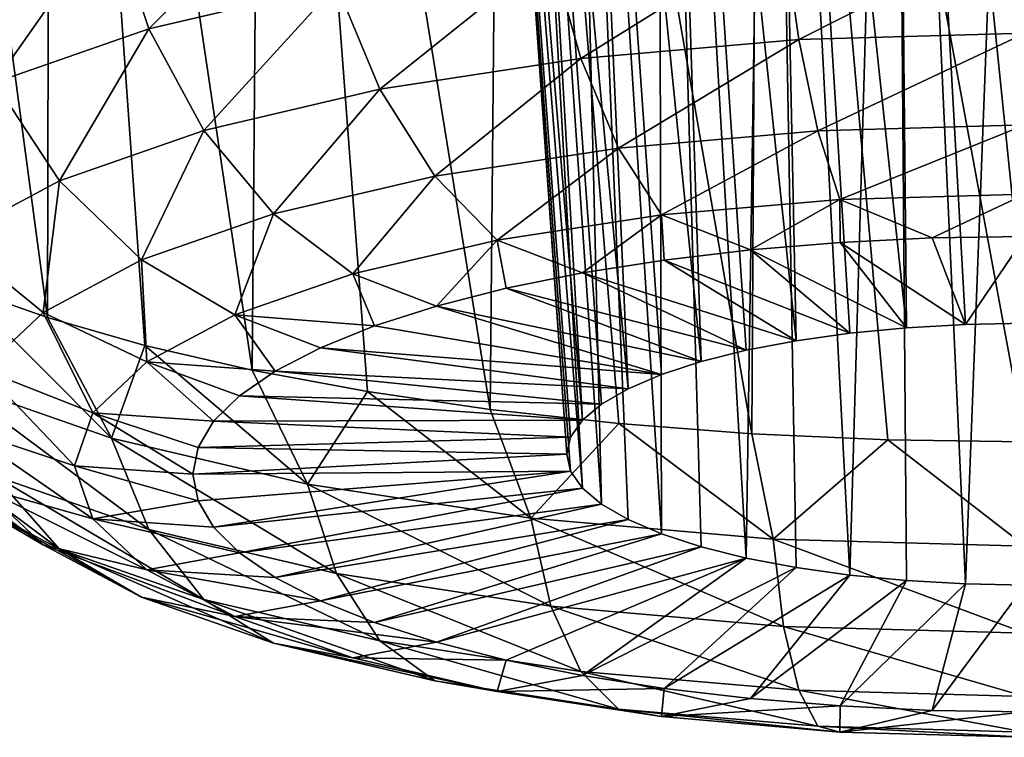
# Model space of a CAD drawing. Header units: metres. Extents: x -92 to 264, y -100 to 50.
# Tile 430 of 656: x 198.904 to 199.977, y -29.732 to -28.95. Entities that reach past the tile are written whole.
import ezdxf

# ---------------------------------------------------------------- set-up
doc = ezdxf.new("R2010")
doc.units = ezdxf.units.M
doc.layers.add('solid_21062050_01', color=7, linetype='CONTINUOUS')

msp = doc.modelspace()

# ---------------------------------------------------------------- linework, layer by layer
at = {"layer": 'solid_21062050_01'}
for points in [[(199.41658, -29.374752, 219.118805), (199.430649, -27.844296, 219.710648), (199.169403, -27.847332, 219.567047)], [(199.556747, -29.390123, 219.170364), (199.430649, -27.844296, 219.710648), (199.41658, -29.374752, 219.118805)], [(199.701767, -29.401224, 219.207611), (199.710815, -27.842377, 219.797943), (199.430649, -27.844296, 219.710648)], [(199.701767, -29.401224, 219.207611), (199.430649, -27.844296, 219.710648), (199.556747, -29.390123, 219.170364)], [(199.850067, -29.407934, 219.230118), (199.710815, -27.842377, 219.797943), (199.701767, -29.401224, 219.207611)], [(200, -29.410179, 219.23764), (200, -27.841719, 219.827194), (199.710815, -27.842377, 219.797943)], [(200, -29.410179, 219.23764), (199.710815, -27.842377, 219.797943), (199.850067, -29.407934, 219.230118)], [(198.934036, -29.274591, 218.782822), (198.937088, -27.851263, 219.370621), (198.743759, -27.855728, 219.127197)], [(198.934036, -29.274591, 218.782822), (198.743759, -27.855728, 219.127197), (198.839554, -29.241259, 218.671005)], [(199.040207, -29.304922, 218.884567), (198.937088, -27.851263, 219.370621), (198.934036, -29.274591, 218.782822)], [(199.156891, -29.331917, 218.975113), (199.169403, -27.847332, 219.567047), (198.937088, -27.851263, 219.370621)], [(199.156891, -29.331917, 218.975113), (198.937088, -27.851263, 219.370621), (199.040207, -29.304922, 218.884567)], [(199.282806, -29.355278, 219.053482), (199.169403, -27.847332, 219.567047), (199.156891, -29.331917, 218.975113)], [(199.41658, -29.374752, 219.118805), (199.169403, -27.847332, 219.567047), (199.282806, -29.355278, 219.053482)], [(199.720718, -27.868137, 218.784195), (199.856827, -27.867348, 218.83699), (199.808655, -29.555504, 218.179565)], [(199.856827, -27.867348, 218.83699), (199.870575, -29.56151, 218.199722), (199.808655, -29.555504, 218.179565)], [(199.856827, -27.867348, 218.83699), (200, -27.867075, 218.854767), (199.934723, -29.565157, 218.211945)], [(199.856827, -27.867348, 218.83699), (199.934723, -29.565157, 218.211945), (199.870575, -29.56151, 218.199722)], [(199.934723, -29.565157, 218.211945), (200, -27.867075, 218.854767), (200, -29.56638, 218.216049)], [(199.391266, -27.874668, 218.288696), (199.427963, -27.872801, 218.443329), (199.517044, -29.460508, 217.860916)], [(199.391266, -27.874668, 218.288696), (199.504272, -29.442183, 217.799438), (199.5, -29.423534, 217.736893)], [(199.392044, -27.87639, 218.129303), (199.391266, -27.874668, 218.288696), (199.5, -29.423534, 217.736893)], [(199.391266, -27.874668, 218.288696), (199.517044, -29.460508, 217.860916), (199.504272, -29.442183, 217.799438)], [(199.392044, -27.87639, 218.129303), (199.504272, -29.404888, 217.674332), (199.517044, -29.38656, 217.612854)], [(199.429764, -27.877914, 217.976456), (199.392044, -27.87639, 218.129303), (199.517044, -29.38656, 217.612854)], [(199.392044, -27.87639, 218.129303), (199.5, -29.423534, 217.736893), (199.504272, -29.404888, 217.674332)], [(199.427963, -27.872801, 218.443329), (199.499069, -27.870996, 218.582596), (199.538071, -29.478201, 217.920258)], [(199.427963, -27.872801, 218.443329), (199.538071, -29.478201, 217.920258), (199.517044, -29.460508, 217.860916)], [(199.429764, -27.877914, 217.976456), (199.538071, -29.368868, 217.553513), (199.566986, -29.35211, 217.497299)], [(199.500809, -27.879126, 217.839615), (199.429764, -27.877914, 217.976456), (199.566986, -29.35211, 217.497299)], [(199.429764, -27.877914, 217.976456), (199.517044, -29.38656, 217.612854), (199.538071, -29.368868, 217.553513)], [(199.499069, -27.870996, 218.582596), (199.598999, -27.869398, 218.698196), (199.603333, -29.510494, 218.02858)], [(199.499069, -27.870996, 218.582596), (199.566986, -29.494959, 217.976471), (199.538071, -29.478201, 217.920258)], [(199.499069, -27.870996, 218.582596), (199.603333, -29.510494, 218.02858), (199.566986, -29.494959, 217.976471)], [(199.598999, -27.869398, 218.698196), (199.720718, -27.868137, 218.784195), (199.695618, -29.53686, 218.117035)], [(199.598999, -27.869398, 218.698196), (199.646454, -29.524542, 218.075699), (199.603333, -29.510494, 218.02858)], [(199.598999, -27.869398, 218.698196), (199.695618, -29.53686, 218.117035), (199.646454, -29.524542, 218.075699)], [(199.720718, -27.868137, 218.784195), (199.75, -29.547241, 218.151855), (199.695618, -29.53686, 218.117035)], [(199.720718, -27.868137, 218.784195), (199.808655, -29.555504, 218.179565), (199.75, -29.547241, 218.151855)], [(199.500809, -27.879126, 217.839615), (199.603333, -29.336576, 217.44519), (199.646454, -29.322529, 217.398071)], [(199.599869, -27.880035, 217.725983), (199.500809, -27.879126, 217.839615), (199.646454, -29.322529, 217.398071)], [(199.500809, -27.879126, 217.839615), (199.566986, -29.35211, 217.497299), (199.603333, -29.336576, 217.44519)], [(199.599869, -27.880035, 217.725983), (199.695618, -29.310209, 217.35675), (199.75, -29.299829, 217.32193)], [(199.720734, -27.880672, 217.640945), (199.599869, -27.880035, 217.725983), (199.75, -29.299829, 217.32193)], [(199.599869, -27.880035, 217.725983), (199.646454, -29.322529, 217.398071), (199.695618, -29.310209, 217.35675)], [(199.720734, -27.880672, 217.640945), (199.808655, -29.291565, 217.294205), (199.870575, -29.285559, 217.274048)], [(199.856583, -27.881033, 217.588348), (199.720734, -27.880672, 217.640945), (199.870575, -29.285559, 217.274048)], [(199.720734, -27.880672, 217.640945), (199.75, -29.299829, 217.32193), (199.808655, -29.291565, 217.294205)], [(199.856583, -27.881033, 217.588348), (200, -29.280691, 217.257721), (200, -27.881155, 217.570557)], [(199.856583, -27.881033, 217.588348), (199.934723, -29.281914, 217.261826), (200, -29.280691, 217.257721)], [(199.856583, -27.881033, 217.588348), (199.870575, -29.285559, 217.274048), (199.934723, -29.281914, 217.261826)], [(199.04425, -28.959698, 216.877838), (199.003738, -28.836821, 216.872208), (199.217255, -28.786764, 216.7043)], [(199.04425, -28.959698, 216.877838), (199.217255, -28.786764, 216.7043), (199.249069, -28.911674, 216.716751)], [(198.876144, -29.018213, 217.074127), (198.828522, -28.897816, 217.076813), (199.003738, -28.836821, 216.872208)], [(198.876144, -29.018213, 217.074127), (199.003738, -28.836821, 216.872208), (199.04425, -28.959698, 216.877838)], [(199.482742, -28.875992, 216.597046), (199.736313, -28.854017, 216.523346), (199.51535, -28.991953, 216.644608)], [(199.736313, -28.854017, 216.523346), (199.75293, -28.971363, 216.575531), (199.51535, -28.991953, 216.644608)], [(199.736313, -28.854017, 216.523346), (200, -28.846598, 216.498459), (199.75293, -28.971363, 216.575531)], [(200, -28.846598, 216.498459), (200, -28.964411, 216.552216), (199.75293, -28.971363, 216.575531)], [(199.249069, -28.911674, 216.716751), (199.482742, -28.875992, 216.597046), (199.296387, -29.025387, 216.75676)], [(199.482742, -28.875992, 216.597046), (199.51535, -28.991953, 216.644608), (199.296387, -29.025387, 216.75676)], [(199.04425, -28.959698, 216.877838), (199.249069, -28.911674, 216.716751), (199.104477, -29.070383, 216.9077)], [(199.249069, -28.911674, 216.716751), (199.296387, -29.025387, 216.75676), (199.104477, -29.070383, 216.9077)], [(198.876144, -29.018213, 217.074127), (199.04425, -28.959698, 216.877838), (198.946976, -29.125212, 217.091614)], [(199.04425, -28.959698, 216.877838), (199.104477, -29.070383, 216.9077), (198.946976, -29.125212, 217.091614)], [(199.51535, -28.991953, 216.644608), (199.75293, -28.971363, 216.575531), (199.556442, -29.089672, 216.718979)], [(199.75293, -28.971363, 216.575531), (199.77388, -29.070827, 216.655777), (199.556442, -29.089672, 216.718979)], [(199.75293, -28.971363, 216.575531), (200, -28.964411, 216.552216), (199.77388, -29.070827, 216.655777)], [(200, -28.964411, 216.552216), (200, -29.064465, 216.63443), (199.77388, -29.070827, 216.655777)], [(199.296387, -29.025387, 216.75676), (199.51535, -28.991953, 216.644608), (199.356049, -29.120272, 216.82164)], [(199.51535, -28.991953, 216.644608), (199.556442, -29.089672, 216.718979), (199.356049, -29.120272, 216.82164)], [(198.876144, -29.018213, 217.074127), (198.946976, -29.125212, 217.091614), (198.829941, -29.187765, 217.301437)], [(199.104477, -29.070383, 216.9077), (199.296387, -29.025387, 216.75676), (199.180405, -29.161453, 216.959778)], [(199.296387, -29.025387, 216.75676), (199.356049, -29.120272, 216.82164), (199.180405, -29.161453, 216.959778)], [(199.77388, -29.070827, 216.655777), (200, -29.064465, 216.63443), (199.797745, -29.145739, 216.758682)], [(200, -29.064465, 216.63443), (200, -29.140047, 216.739594), (199.797745, -29.145739, 216.758682)], [(198.946976, -29.125212, 217.091614), (199.104477, -29.070383, 216.9077), (199.036255, -29.211632, 217.128098)], [(199.104477, -29.070383, 216.9077), (199.180405, -29.161453, 216.959778), (199.036255, -29.211632, 217.128098)], [(199.556442, -29.089672, 216.718979), (199.77388, -29.070827, 216.655777), (199.603271, -29.162594, 216.815216)], [(199.77388, -29.070827, 216.655777), (199.797745, -29.145739, 216.758682), (199.603271, -29.162594, 216.815216)], [(199.356049, -29.120272, 216.82164), (199.556442, -29.089672, 216.718979), (199.424026, -29.189962, 216.907028)], [(199.556442, -29.089672, 216.718979), (199.603271, -29.162594, 216.815216), (199.424026, -29.189962, 216.907028)], [(199.180405, -29.161453, 216.959778), (199.356049, -29.120272, 216.82164), (199.266922, -29.226797, 217.030579)], [(199.356049, -29.120272, 216.82164), (199.424026, -29.189962, 216.907028), (199.266922, -29.226797, 217.030579)], [(198.829941, -29.187765, 217.301437), (198.946976, -29.125212, 217.091614), (198.929138, -29.268881, 217.320129)], [(198.946976, -29.125212, 217.091614), (199.036255, -29.211632, 217.128098), (198.929138, -29.268881, 217.320129)], [(199.797745, -29.145739, 216.758682), (200, -29.140047, 216.739594), (199.898376, -29.187689, 216.865967)], [(200, -29.140047, 216.739594), (200, -29.18606, 216.860504), (199.898376, -29.187689, 216.865967)], [(199.603271, -29.162594, 216.815216), (199.797745, -29.145739, 216.758682), (199.700211, -29.200611, 216.909317)], [(199.797745, -29.145739, 216.758682), (199.798019, -29.19256, 216.882309), (199.700211, -29.200611, 216.909317)], [(199.797745, -29.145739, 216.758682), (199.898376, -29.187689, 216.865967), (199.798019, -29.19256, 216.882309)], [(199.036255, -29.211632, 217.128098), (199.180405, -29.161453, 216.959778), (199.138, -29.271679, 217.181137)], [(199.180405, -29.161453, 216.959778), (199.266922, -29.226797, 217.030579), (199.138, -29.271679, 217.181137)], [(199.424026, -29.189962, 216.907028), (199.603271, -29.162594, 216.815216), (199.517075, -29.225807, 216.993835)], [(199.603271, -29.162594, 216.815216), (199.606155, -29.21174, 216.94664), (199.517075, -29.225807, 216.993835)], [(199.603271, -29.162594, 216.815216), (199.700211, -29.200611, 216.909317), (199.606155, -29.21174, 216.94664)], [(198.829941, -29.187765, 217.301437), (198.929138, -29.268881, 217.320129), (198.86319, -29.331001, 217.528503)], [(199.798019, -29.19256, 216.882309), (199.898376, -29.187689, 216.865967), (199.934723, -29.281914, 217.261826)], [(199.898376, -29.187689, 216.865967), (200, -29.18606, 216.860504), (199.934723, -29.281914, 217.261826)], [(200, -29.18606, 216.860504), (200, -29.280691, 217.257721), (199.934723, -29.281914, 217.261826)], [(199.266922, -29.226797, 217.030579), (199.424026, -29.189962, 216.907028), (199.358154, -29.262012, 217.11528)], [(199.424026, -29.189962, 216.907028), (199.434052, -29.242634, 217.050278), (199.358154, -29.262012, 217.11528)], [(199.424026, -29.189962, 216.907028), (199.517075, -29.225807, 216.993835), (199.434052, -29.242634, 217.050278)], [(199.700211, -29.200611, 216.909317), (199.798019, -29.19256, 216.882309), (199.870575, -29.285559, 217.274048)], [(199.798019, -29.19256, 216.882309), (199.934723, -29.281914, 217.261826), (199.870575, -29.285559, 217.274048)], [(199.606155, -29.21174, 216.94664), (199.700211, -29.200611, 216.909317), (199.808655, -29.291565, 217.294205)], [(199.700211, -29.200611, 216.909317), (199.870575, -29.285559, 217.274048), (199.808655, -29.291565, 217.294205)], [(198.929138, -29.268881, 217.320129), (199.036255, -29.211632, 217.128098), (199.042191, -29.322884, 217.352905)], [(199.036255, -29.211632, 217.128098), (199.138, -29.271679, 217.181137), (199.042191, -29.322884, 217.352905)], [(199.517075, -29.225807, 216.993835), (199.606155, -29.21174, 216.94664), (199.75, -29.299829, 217.32193)], [(199.606155, -29.21174, 216.94664), (199.808655, -29.291565, 217.294205), (199.75, -29.299829, 217.32193)], [(199.138, -29.271679, 217.181137), (199.266922, -29.226797, 217.030579), (199.290329, -29.283695, 217.188019)], [(199.266922, -29.226797, 217.030579), (199.358154, -29.262012, 217.11528), (199.290329, -29.283695, 217.188019)], [(199.434052, -29.242634, 217.050278), (199.517075, -29.225807, 216.993835), (199.695618, -29.310209, 217.35675)], [(199.517075, -29.225807, 216.993835), (199.75, -29.299829, 217.32193), (199.695618, -29.310209, 217.35675)], [(198.828522, -29.345062, 218.577072), (199.003738, -29.406057, 218.781677), (198.839554, -29.241259, 218.671005)], [(199.003738, -29.406057, 218.781677), (198.934036, -29.274591, 218.782822), (198.839554, -29.241259, 218.671005)], [(199.358154, -29.262012, 217.11528), (199.434052, -29.242634, 217.050278), (199.646454, -29.322529, 217.398071)], [(199.434052, -29.242634, 217.050278), (199.695618, -29.310209, 217.35675), (199.646454, -29.322529, 217.398071)], [(199.290329, -29.283695, 217.188019), (199.358154, -29.262012, 217.11528), (199.603333, -29.336576, 217.44519)], [(199.358154, -29.262012, 217.11528), (199.646454, -29.322529, 217.398071), (199.603333, -29.336576, 217.44519)], [(198.86319, -29.331001, 217.528503), (198.929138, -29.268881, 217.320129), (198.9832, -29.378445, 217.539276)], [(198.929138, -29.268881, 217.320129), (199.042191, -29.322884, 217.352905), (198.9832, -29.378445, 217.539276)], [(199.042191, -29.322884, 217.352905), (199.138, -29.271679, 217.181137), (199.18219, -29.332865, 217.352951)], [(199.138, -29.271679, 217.181137), (199.290329, -29.283695, 217.188019), (199.23143, -29.307413, 217.267578)], [(199.138, -29.271679, 217.181137), (199.23143, -29.307413, 217.267578), (199.18219, -29.332865, 217.352951)], [(199.003738, -29.406057, 218.781677), (199.040207, -29.304922, 218.884567), (198.934036, -29.274591, 218.782822)], [(199.23143, -29.307413, 217.267578), (199.290329, -29.283695, 217.188019), (199.603333, -29.336576, 217.44519)], [(199.003738, -29.406057, 218.781677), (199.217255, -29.456116, 218.949585), (199.040207, -29.304922, 218.884567)], [(199.217255, -29.456116, 218.949585), (199.156891, -29.331917, 218.975113), (199.040207, -29.304922, 218.884567)], [(199.18219, -29.332865, 217.352951), (199.23143, -29.307413, 217.267578), (199.566986, -29.35211, 217.497299)], [(199.23143, -29.307413, 217.267578), (199.603333, -29.336576, 217.44519), (199.566986, -29.35211, 217.497299)], [(198.9832, -29.378445, 217.539276), (199.042191, -29.322884, 217.352905), (199.115051, -29.387674, 217.536804)], [(199.042191, -29.322884, 217.352905), (199.18219, -29.332865, 217.352951), (199.143234, -29.359732, 217.443069)], [(199.042191, -29.322884, 217.352905), (199.143234, -29.359732, 217.443069), (199.115051, -29.387674, 217.536804)], [(198.840912, -29.395603, 217.745209), (198.86319, -29.331001, 217.528503), (198.963272, -29.436228, 217.733109)], [(198.86319, -29.331001, 217.528503), (198.9832, -29.378445, 217.539276), (198.963272, -29.436228, 217.733109)], [(199.143234, -29.359732, 217.443069), (199.18219, -29.332865, 217.352951), (199.538071, -29.368868, 217.553513)], [(199.217255, -29.456116, 218.949585), (199.282806, -29.355278, 219.053482), (199.156891, -29.331917, 218.975113)], [(199.18219, -29.332865, 217.352951), (199.566986, -29.35211, 217.497299), (199.538071, -29.368868, 217.553513)], [(199.04425, -29.505795, 218.709686), (199.003738, -29.406057, 218.781677), (198.828522, -29.345062, 218.577072)], [(199.04425, -29.505795, 218.709686), (198.828522, -29.345062, 218.577072), (198.876144, -29.447279, 218.513397)], [(199.115051, -29.387674, 217.536804), (199.143234, -29.359732, 217.443069), (199.517044, -29.38656, 217.612854)], [(199.143234, -29.359732, 217.443069), (199.538071, -29.368868, 217.553513), (199.517044, -29.38656, 217.612854)], [(199.217255, -29.456116, 218.949585), (199.460831, -29.493311, 219.074371), (199.282806, -29.355278, 219.053482)], [(199.460831, -29.493311, 219.074371), (199.41658, -29.374752, 219.118805), (199.282806, -29.355278, 219.053482)], [(198.751251, -29.38052, 218.289459), (198.829941, -29.464685, 218.230347), (198.946976, -29.527237, 218.440186)], [(198.876144, -29.447279, 218.513397), (198.751251, -29.38052, 218.289459), (198.946976, -29.527237, 218.440186)], [(198.963272, -29.436228, 217.733109), (198.9832, -29.378445, 217.539276), (199.0923, -29.445379, 217.730377)], [(198.9832, -29.378445, 217.539276), (199.115051, -29.387674, 217.536804), (199.098007, -29.416344, 217.63298)], [(198.9832, -29.378445, 217.539276), (199.098007, -29.416344, 217.63298), (199.0923, -29.445379, 217.730377)], [(199.460831, -29.493311, 219.074371), (199.556747, -29.390123, 219.170364), (199.41658, -29.374752, 219.118805)], [(199.098007, -29.416344, 217.63298), (199.115051, -29.387674, 217.536804), (199.504272, -29.404888, 217.674332)], [(199.115051, -29.387674, 217.536804), (199.517044, -29.38656, 217.612854), (199.504272, -29.404888, 217.674332)], [(199.460831, -29.493311, 219.074371), (199.725128, -29.516216, 219.151199), (199.556747, -29.390123, 219.170364)], [(199.725128, -29.516216, 219.151199), (199.701767, -29.401224, 219.207611), (199.556747, -29.390123, 219.170364)], [(198.757874, -29.396811, 218.00267), (198.86319, -29.460205, 217.961914), (198.929138, -29.522324, 218.170288)], [(198.829941, -29.464685, 218.230347), (198.757874, -29.396811, 218.00267), (198.929138, -29.522324, 218.170288)], [(198.840912, -29.395603, 217.745209), (198.963272, -29.436228, 217.733109), (198.9832, -29.494009, 217.926926)], [(198.86319, -29.460205, 217.961914), (198.840912, -29.395603, 217.745209), (198.9832, -29.494009, 217.926926)], [(199.725128, -29.516216, 219.151199), (199.850067, -29.407934, 219.230118), (199.701767, -29.401224, 219.207611)], [(199.249069, -29.553818, 218.870773), (199.217255, -29.456116, 218.949585), (199.003738, -29.406057, 218.781677)], [(199.249069, -29.553818, 218.870773), (199.003738, -29.406057, 218.781677), (199.04425, -29.505795, 218.709686)], [(199.098007, -29.416344, 217.63298), (199.504272, -29.404888, 217.674332), (199.5, -29.423534, 217.736893)], [(199.725128, -29.516216, 219.151199), (200, -29.523951, 219.177139), (199.850067, -29.407934, 219.230118)], [(200, -29.523951, 219.177139), (200, -29.410179, 219.23764), (199.850067, -29.407934, 219.230118)], [(199.0923, -29.445379, 217.730377), (199.098007, -29.416344, 217.63298), (199.5, -29.423534, 217.736893)], [(199.0923, -29.445379, 217.730377), (199.5, -29.423534, 217.736893), (199.504272, -29.442183, 217.799438)], [(198.963272, -29.436228, 217.733109), (199.0923, -29.445379, 217.730377), (199.098007, -29.474413, 217.827774)], [(198.9832, -29.494009, 217.926926), (198.963272, -29.436228, 217.733109), (199.098007, -29.474413, 217.827774)], [(199.098007, -29.474413, 217.827774), (199.0923, -29.445379, 217.730377), (199.504272, -29.442183, 217.799438)], [(199.115051, -29.503082, 217.923935), (199.098007, -29.474413, 217.827774), (199.504272, -29.442183, 217.799438)], [(199.115051, -29.503082, 217.923935), (199.504272, -29.442183, 217.799438), (199.517044, -29.460508, 217.860916)], [(198.876144, -29.447279, 218.513397), (198.946976, -29.527237, 218.440186), (199.104477, -29.582066, 218.6241)], [(199.04425, -29.505795, 218.709686), (198.876144, -29.447279, 218.513397), (199.104477, -29.582066, 218.6241)], [(199.482742, -29.589502, 218.990479), (199.460831, -29.493311, 219.074371), (199.217255, -29.456116, 218.949585)], [(199.482742, -29.589502, 218.990479), (199.217255, -29.456116, 218.949585), (199.249069, -29.553818, 218.870773)], [(198.829941, -29.464685, 218.230347), (198.929138, -29.522324, 218.170288), (199.036255, -29.579573, 218.362335)], [(198.946976, -29.527237, 218.440186), (198.829941, -29.464685, 218.230347), (199.036255, -29.579573, 218.362335)], [(198.86319, -29.460205, 217.961914), (198.9832, -29.494009, 217.926926), (199.042191, -29.54957, 218.113297)], [(198.929138, -29.522324, 218.170288), (198.86319, -29.460205, 217.961914), (199.042191, -29.54957, 218.113297)], [(199.143234, -29.531027, 218.01767), (199.115051, -29.503082, 217.923935), (199.517044, -29.460508, 217.860916)], [(199.143234, -29.531027, 218.01767), (199.517044, -29.460508, 217.860916), (199.538071, -29.478201, 217.920258)], [(198.9832, -29.494009, 217.926926), (199.098007, -29.474413, 217.827774), (199.115051, -29.503082, 217.923935)], [(199.18219, -29.557894, 218.107803), (199.143234, -29.531027, 218.01767), (199.538071, -29.478201, 217.920258)], [(199.18219, -29.557894, 218.107803), (199.538071, -29.478201, 217.920258), (199.566986, -29.494959, 217.976471)], [(198.9832, -29.494009, 217.926926), (199.115051, -29.503082, 217.923935), (199.143234, -29.531027, 218.01767)], [(199.042191, -29.54957, 218.113297), (198.9832, -29.494009, 217.926926), (199.143234, -29.531027, 218.01767)], [(199.23143, -29.583345, 218.193176), (199.18219, -29.557894, 218.107803), (199.566986, -29.494959, 217.976471)], [(199.23143, -29.583345, 218.193176), (199.566986, -29.494959, 217.976471), (199.603333, -29.510494, 218.02858)], [(199.736313, -29.611475, 219.064178), (199.725128, -29.516216, 219.151199), (199.460831, -29.493311, 219.074371)], [(199.736313, -29.611475, 219.064178), (199.460831, -29.493311, 219.074371), (199.482742, -29.589502, 218.990479)], [(199.04425, -29.505795, 218.709686), (199.104477, -29.582066, 218.6241), (199.296387, -29.627062, 218.77504)], [(199.249069, -29.553818, 218.870773), (199.04425, -29.505795, 218.709686), (199.296387, -29.627062, 218.77504)], [(199.290329, -29.607061, 218.272736), (199.23143, -29.583345, 218.193176), (199.603333, -29.510494, 218.02858)], [(199.290329, -29.607061, 218.272736), (199.603333, -29.510494, 218.02858), (199.646454, -29.524542, 218.075699)], [(200, -29.618895, 219.089081), (200, -29.523951, 219.177139), (199.725128, -29.516216, 219.151199)], [(199.736313, -29.611475, 219.064178), (200, -29.618895, 219.089081), (199.725128, -29.516216, 219.151199)], [(198.929138, -29.522324, 218.170288), (199.042191, -29.54957, 218.113297), (199.138, -29.600775, 218.285065)], [(199.036255, -29.579573, 218.362335), (198.929138, -29.522324, 218.170288), (199.138, -29.600775, 218.285065)], [(198.946976, -29.527237, 218.440186), (199.036255, -29.579573, 218.362335), (199.180405, -29.629753, 218.530655)], [(199.104477, -29.582066, 218.6241), (198.946976, -29.527237, 218.440186), (199.180405, -29.629753, 218.530655)], [(199.042191, -29.54957, 218.113297), (199.143234, -29.531027, 218.01767), (199.18219, -29.557894, 218.107803)], [(199.358154, -29.628746, 218.345459), (199.290329, -29.607061, 218.272736), (199.646454, -29.524542, 218.075699)], [(199.358154, -29.628746, 218.345459), (199.646454, -29.524542, 218.075699), (199.695618, -29.53686, 218.117035)], [(199.434052, -29.648123, 218.410461), (199.358154, -29.628746, 218.345459), (199.695618, -29.53686, 218.117035)], [(199.517075, -29.664951, 218.466919), (199.434052, -29.648123, 218.410461), (199.695618, -29.53686, 218.117035)], [(199.517075, -29.664951, 218.466919), (199.695618, -29.53686, 218.117035), (199.75, -29.547241, 218.151855)], [(199.042191, -29.54957, 218.113297), (199.18219, -29.557894, 218.107803), (199.23143, -29.583345, 218.193176)], [(199.138, -29.600775, 218.285065), (199.042191, -29.54957, 218.113297), (199.23143, -29.583345, 218.193176)], [(199.606155, -29.679018, 218.514099), (199.517075, -29.664951, 218.466919), (199.75, -29.547241, 218.151855)], [(199.606155, -29.679018, 218.514099), (199.75, -29.547241, 218.151855), (199.808655, -29.555504, 218.179565)], [(199.249069, -29.553818, 218.870773), (199.296387, -29.627062, 218.77504), (199.51535, -29.660498, 218.887192)], [(199.482742, -29.589502, 218.990479), (199.249069, -29.553818, 218.870773), (199.51535, -29.660498, 218.887192)], [(199.700211, -29.690147, 218.551437), (199.606155, -29.679018, 218.514099), (199.808655, -29.555504, 218.179565)], [(199.700211, -29.690147, 218.551437), (199.808655, -29.555504, 218.179565), (199.870575, -29.56151, 218.199722)], [(199.798019, -29.698196, 218.57843), (199.700211, -29.690147, 218.551437), (199.870575, -29.56151, 218.199722)], [(199.798019, -29.698196, 218.57843), (199.870575, -29.56151, 218.199722), (199.934723, -29.565157, 218.211945)], [(199.898376, -29.703068, 218.594772), (199.798019, -29.698196, 218.57843), (199.934723, -29.565157, 218.211945)], [(199.898376, -29.703068, 218.594772), (199.934723, -29.565157, 218.211945), (200, -29.56638, 218.216049)], [(200, -29.704699, 218.60025), (199.898376, -29.703068, 218.594772), (200, -29.56638, 218.216049)], [(199.036255, -29.579573, 218.362335), (199.138, -29.600775, 218.285065), (199.266922, -29.645657, 218.435623)], [(199.180405, -29.629753, 218.530655), (199.036255, -29.579573, 218.362335), (199.266922, -29.645657, 218.435623)], [(199.104477, -29.582066, 218.6241), (199.180405, -29.629753, 218.530655), (199.356049, -29.670935, 218.668793)], [(199.296387, -29.627062, 218.77504), (199.104477, -29.582066, 218.6241), (199.356049, -29.670935, 218.668793)], [(199.138, -29.600775, 218.285065), (199.23143, -29.583345, 218.193176), (199.290329, -29.607061, 218.272736)], [(199.482742, -29.589502, 218.990479), (199.51535, -29.660498, 218.887192), (199.75293, -29.681086, 218.956253)], [(199.736313, -29.611475, 219.064178), (199.482742, -29.589502, 218.990479), (199.75293, -29.681086, 218.956253)], [(199.138, -29.600775, 218.285065), (199.290329, -29.607061, 218.272736), (199.358154, -29.628746, 218.345459)], [(199.266922, -29.645657, 218.435623), (199.138, -29.600775, 218.285065), (199.358154, -29.628746, 218.345459)], [(199.736313, -29.611475, 219.064178), (199.75293, -29.681086, 218.956253), (200, -29.688038, 218.979568)], [(199.736313, -29.611475, 219.064178), (200, -29.688038, 218.979568), (200, -29.618895, 219.089081)], [(199.296387, -29.627062, 218.77504), (199.356049, -29.670935, 218.668793), (199.556442, -29.701534, 218.771439)], [(199.51535, -29.660498, 218.887192), (199.296387, -29.627062, 218.77504), (199.556442, -29.701534, 218.771439)], [(199.180405, -29.629753, 218.530655), (199.266922, -29.645657, 218.435623), (199.424026, -29.682491, 218.559174)], [(199.356049, -29.670935, 218.668793), (199.180405, -29.629753, 218.530655), (199.424026, -29.682491, 218.559174)], [(199.266922, -29.645657, 218.435623), (199.358154, -29.628746, 218.345459), (199.434052, -29.648123, 218.410461)], [(199.424026, -29.682491, 218.559174), (199.266922, -29.645657, 218.435623), (199.434052, -29.648123, 218.410461)], [(199.424026, -29.682491, 218.559174), (199.434052, -29.648123, 218.410461), (199.517075, -29.664951, 218.466919)], [(199.51535, -29.660498, 218.887192), (199.556442, -29.701534, 218.771439), (199.77388, -29.720377, 218.834656)], [(199.75293, -29.681086, 218.956253), (199.51535, -29.660498, 218.887192), (199.77388, -29.720377, 218.834656)], [(199.356049, -29.670935, 218.668793), (199.424026, -29.682491, 218.559174), (199.603271, -29.709862, 218.650986)], [(199.556442, -29.701534, 218.771439), (199.356049, -29.670935, 218.668793), (199.603271, -29.709862, 218.650986)], [(199.424026, -29.682491, 218.559174), (199.517075, -29.664951, 218.466919), (199.606155, -29.679018, 218.514099)], [(199.603271, -29.709862, 218.650986), (199.424026, -29.682491, 218.559174), (199.606155, -29.679018, 218.514099)], [(199.603271, -29.709862, 218.650986), (199.606155, -29.679018, 218.514099), (199.700211, -29.690147, 218.551437)], [(199.75293, -29.681086, 218.956253), (199.77388, -29.720377, 218.834656), (200, -29.72674, 218.855988)], [(199.75293, -29.681086, 218.956253), (200, -29.72674, 218.855988), (200, -29.688038, 218.979568)], [(199.603271, -29.709862, 218.650986), (199.700211, -29.690147, 218.551437), (199.798019, -29.698196, 218.57843)], [(199.556442, -29.701534, 218.771439), (199.603271, -29.709862, 218.650986), (199.797745, -29.726715, 218.70752)], [(199.77388, -29.720377, 218.834656), (199.556442, -29.701534, 218.771439), (199.797745, -29.726715, 218.70752)], [(199.797745, -29.726715, 218.70752), (199.603271, -29.709862, 218.650986), (199.798019, -29.698196, 218.57843)], [(199.797745, -29.726715, 218.70752), (199.798019, -29.698196, 218.57843), (199.898376, -29.703068, 218.594772)], [(199.797745, -29.726715, 218.70752), (199.898376, -29.703068, 218.594772), (200, -29.704699, 218.60025)], [(200, -29.732407, 218.726608), (199.797745, -29.726715, 218.70752), (200, -29.704699, 218.60025)], [(199.77388, -29.720377, 218.834656), (199.797745, -29.726715, 218.70752), (200, -29.732407, 218.726608)], [(199.77388, -29.720377, 218.834656), (200, -29.732407, 218.726608), (200, -29.72674, 218.855988)]]:
    msp.add_3dface(points, dxfattribs=at)

doc.saveas('drawing.dxf')
